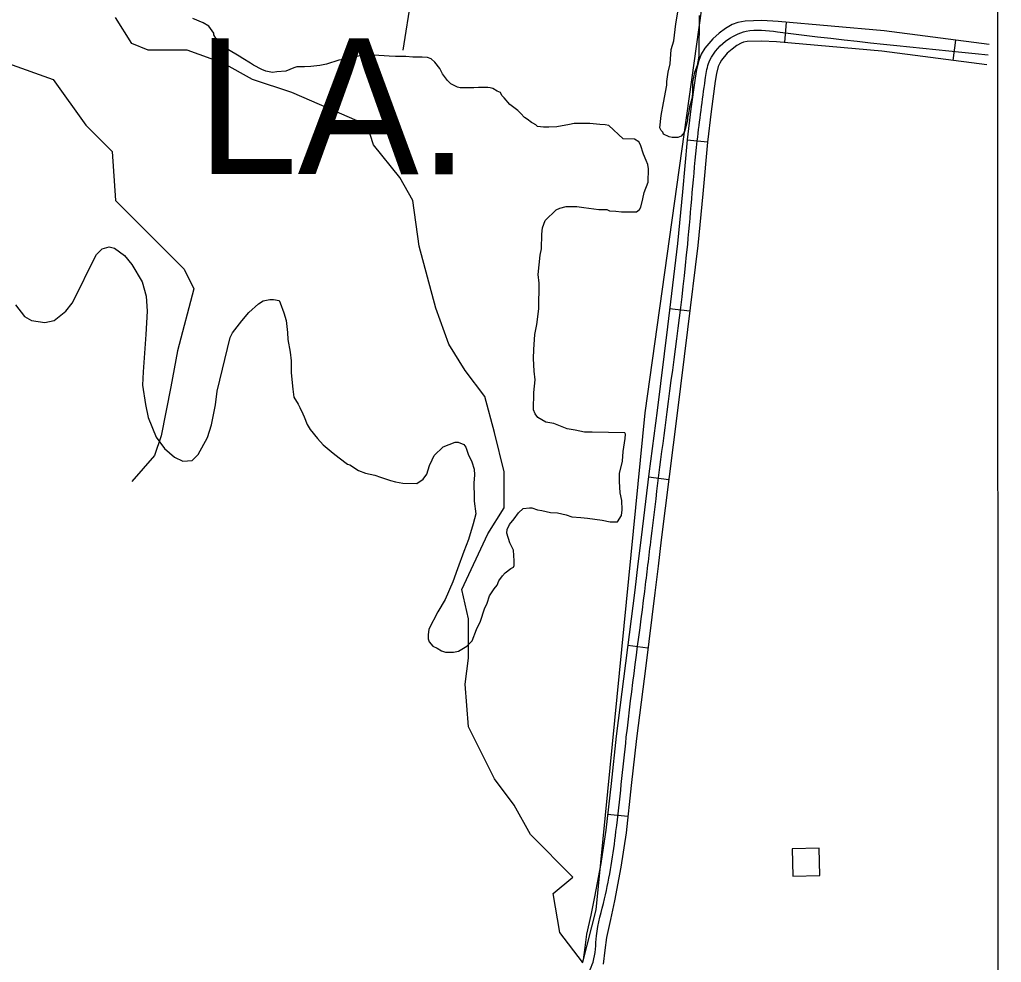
# Model space of a CAD drawing. Extents: x 3263578 to 3301413, y 764927 to 798602.
# Drawn here: x 3297734 to 3299180, y 785920 to 787309 of the extents above; entities that cross this region are included whole.
import ezdxf

# ---------------------------------------------------------------- set-up
doc = ezdxf.new("R2010")
doc.units = 0
for name, color, linetype in [('V-BLDG-OTLN', 7, 'Continuous'), ('V-GRID-FRAM', 7, 'Continuous'), ('V-ROAD-CNTR', 7, 'Continuous'), ('V-SITE-VEGE', 7, 'Continuous'), ('V-TOPO-GNAM-IDEN', 7, 'Continuous'), ('V-TOPO-SHOR', 7, 'Continuous')]:
    doc.layers.add(name, color=color, linetype=linetype)

msp = doc.modelspace()

# ---------------------------------------------------------------- linework, layer by layer
at = {"layer": 'V-BLDG-OTLN'}
msp.add_lwpolyline([(3298873.1, 786047.1), (3298913.1, 786048.1), (3298912.1, 786088.1), (3298872.1, 786087.1)], close=True, dxfattribs=at)
at = {"layer": 'V-GRID-FRAM'}
msp.add_lwpolyline([(3267734.9, 794015.5), (3299171.2, 794017.8), (3299180.4, 775831.7), (3267728.3, 775829.4), (3267734.9, 794015.5)], dxfattribs=at)
at = {"layer": 'V-ROAD-CNTR'}
for p, q in [((3298861.4, 787274.7), (3298864, 787304.6)), ((3299109.3, 787248.4), (3299113.2, 787278.2)), ((3298747.4, 787128.3), (3298717.5, 787130.9)), ((3298721.6, 786879.1), (3298691.8, 786882.7)), ((3298690.6, 786631), (3298660.8, 786634.7)), ((3298659.8, 786382.9), (3298630, 786386.6)), ((3298630.3, 786134.9), (3298600.5, 786138.1))]:
    msp.add_line(p, q, dxfattribs=at)
for points in [[(3299162.7, 787271.7), (3299007.6, 787292), (3298851.6, 787305.7), (3298827.8, 787307.1), (3298802.9, 787306.4), (3298792.2, 787304.4), (3298784.1, 787301.2), (3298774, 787295.4), (3298764.8, 787288.4), (3298755.3, 787280.1), (3298743.5, 787266.4), (3298738.4, 787257.6), (3298734.8, 787248.4), (3298731.5, 787235.1), (3298729.4, 787222.4), (3298723.1, 787177), (3298717.5, 787131.4), (3298710.8, 787055), (3298703.5, 786979), (3298688.6, 786856), (3298673.2, 786732.8), (3298661.4, 786639.4), (3298649.7, 786546), (3298644.9, 786507.1), (3298640.3, 786468.2), (3298626.7, 786360.9), (3298613.1, 786253.4), (3298605.5, 786183.8), (3298597.9, 786114.7), (3298590.4, 786065.6), (3298581.2, 786016.5), (3298575.5, 785989.6), (3298569.4, 785961.8), (3298566.7, 785941.9), (3298564.4, 785923.9), (3298562.8, 785918.8)], [(3299158.8, 787241.9), (3299004.3, 787262.2), (3298849.4, 787275.7), (3298827.3, 787277), (3298806.1, 787276.5), (3298800.6, 787275.4), (3298797.1, 787274.1), (3298790.6, 787270.3), (3298783.8, 787265.2), (3298776.7, 787259), (3298768.1, 787248.9), (3298765.5, 787244.6), (3298763.5, 787239.3), (3298760.9, 787229), (3298759, 787217.8), (3298752.8, 787173.1), (3298747.4, 787128.3), (3298740.7, 787052.2), (3298733.4, 786975.7), (3298718.3, 786852.3), (3298703, 786729.1), (3298691.2, 786635.7), (3298679.4, 786542.3), (3298674.7, 786503.5), (3298670, 786464.5), (3298656.5, 786357.1), (3298642.9, 786249.9), (3298635.3, 786180.6), (3298627.7, 786110.8), (3298619.9, 786060.5), (3298610.7, 786010.6), (3298604.8, 785983.2), (3298598.9, 785956.7), (3298596.5, 785938), (3298593.8, 785917.3)]]:
    msp.add_lwpolyline(points, dxfattribs=at)
msp.add_spline([(3298560.9, 785813.8), (3298561.3, 785852.8), (3298566.8, 785891.1), (3298579.1, 785920.6), (3298584.2, 785959.2), (3298595.9, 786013.6), (3298612.8, 786112.8), (3298628, 786251.6), (3298655.1, 786466.3), (3298664.6, 786544.2), (3298688.1, 786730.9), (3298718.4, 786977.4), (3298732.5, 787129.9), (3298744.2, 787220.1), (3298749.2, 787243.9), (3298774.3, 787276.8), (3298804.5, 787291.5), (3298850.5, 787290.7), (3299160.8, 787256.8)], degree=3, dxfattribs=at)
at = {"layer": 'V-SITE-VEGE'}
for p, q in [((3298701.1, 787302.3), (3298704.2, 787322.6)), ((3298735.5, 787314.7), (3298734.6, 787254.6)), ((3298004.9, 787303.6), (3297989.5, 787310)), ((3298012.9, 787299.1), (3298004.9, 787303.6)), ((3298697.9, 787277.4), (3298701.1, 787302.3)), ((3298020.4, 787288.6), (3298012.9, 787299.1)), ((3298020.4, 787286.1), (3298020.4, 787288.6)), ((3298023.8, 787280.2), (3298020.4, 787286.1)), ((3298034.3, 787270.2), (3298023.8, 787280.2)), ((3298694, 787264.5), (3298697.9, 787277.4)), ((3298041.8, 787264.2), (3298034.3, 787270.2)), ((3298057.7, 787254.8), (3298041.8, 787264.2)), ((3298244.9, 787256.2), (3298238.9, 787255.7)), ((3298255.9, 787256.2), (3298244.9, 787256.2)), ((3298278.8, 787254.7), (3298255.9, 787256.2)), ((3298692.8, 787243.3), (3298694, 787264.5)), ((3298063.2, 787251.3), (3298057.7, 787254.8)), ((3298074.6, 787244.3), (3298063.2, 787251.3)), ((3298078.6, 787241.3), (3298074.6, 787244.3)), ((3298186.2, 787242.8), (3298176.7, 787240.8)), ((3298204.6, 787248.7), (3298186.2, 787242.8)), ((3298211.6, 787249.7), (3298204.6, 787248.7)), ((3298230.5, 787254.2), (3298211.6, 787249.7)), ((3298238.9, 787255.7), (3298230.5, 787254.2)), ((3298288.2, 787254.2), (3298278.8, 787254.7)), ((3298303.2, 787254.2), (3298288.2, 787254.2)), ((3298313.6, 787253.2), (3298303.2, 787254.2)), ((3298327.1, 787253.2), (3298313.6, 787253.2)), ((3298335, 787252.7), (3298327.1, 787253.2)), ((3298340.5, 787250.7), (3298335, 787252.7)), ((3298346, 787245.7), (3298340.5, 787250.7)), ((3298353.5, 787236.8), (3298346, 787245.7)), ((3298689.8, 787231.3), (3298692.8, 787243.3)), ((3298734.6, 787254.6), (3298732.5, 787240.8)), ((3298091.1, 787235.3), (3298078.6, 787241.3)), ((3298097, 787232.8), (3298091.1, 787235.3)), ((3298107, 787230.8), (3298097, 787232.8)), ((3298113, 787231.8), (3298107, 787230.8)), ((3298126.4, 787232.8), (3298113, 787231.8)), ((3298138.4, 787237.8), (3298126.4, 787232.8)), ((3298142.8, 787238.8), (3298138.4, 787237.8)), ((3298153.8, 787238.8), (3298142.8, 787238.8)), ((3298163.3, 787239.3), (3298153.8, 787238.8)), ((3298176.7, 787240.8), (3298163.3, 787239.3)), ((3298357.4, 787228.8), (3298353.5, 787236.8)), ((3298364.4, 787218.8), (3298357.4, 787228.8)), ((3298687.7, 787217.4), (3298689.8, 787231.3)), ((3298728.6, 787230.7), (3298725.6, 787216.8)), ((3298732.5, 787240.8), (3298728.6, 787230.7)), ((3298369.4, 787213.9), (3298364.4, 787218.8)), ((3298379.3, 787208.9), (3298369.4, 787213.9)), ((3298687.6, 787211.9), (3298687.7, 787217.4)), ((3298725.6, 787216.8), (3298725.4, 787199.3)), ((3298383.3, 787207.9), (3298379.3, 787208.9)), ((3298403.2, 787207.9), (3298383.3, 787207.9)), ((3298410.2, 787208.4), (3298403.2, 787207.9)), ((3298424.2, 787208.4), (3298410.2, 787208.4)), ((3298427.6, 787207.9), (3298424.2, 787208.4)), ((3298431.6, 787206.9), (3298427.6, 787207.9)), ((3298437.6, 787203.4), (3298431.6, 787206.9)), ((3298442.6, 787201.4), (3298437.6, 787203.4)), ((3298444.6, 787196.9), (3298442.6, 787201.4)), ((3298682.6, 787186.1), (3298687.6, 787211.9)), ((3298725.4, 787199.3), (3298724.3, 787191.9)), ((3298448.1, 787193.4), (3298444.6, 787196.9)), ((3298456.5, 787183.5), (3298448.1, 787193.4)), ((3298679.5, 787167.6), (3298682.6, 787186.1)), ((3298724.3, 787191.9), (3298721.3, 787179.9)), ((3298468, 787174.5), (3298456.5, 787183.5)), ((3298472.5, 787170.5), (3298468, 787174.5)), ((3298477.9, 787164.5), (3298472.5, 787170.5)), ((3298720.3, 787173.5), (3298718.3, 787164.2)), ((3298721.3, 787179.9), (3298720.3, 787173.5)), ((3298481.9, 787162), (3298477.9, 787164.5)), ((3298488.4, 787157.1), (3298481.9, 787162)), ((3298490.4, 787156.1), (3298488.4, 787157.1)), ((3298494.9, 787153.6), (3298490.4, 787156.1)), ((3298551.1, 787155.6), (3298544.2, 787154.1)), ((3298574.5, 787155.6), (3298551.1, 787155.6)), ((3298589, 787154.1), (3298574.5, 787155.6)), ((3298677.4, 787149.2), (3298679.5, 787167.6)), ((3298718.3, 787160.5), (3298715.3, 787148.6)), ((3298718.3, 787164.2), (3298718.3, 787160.5)), ((3298497.3, 787151.1), (3298494.9, 787153.6)), ((3298505.8, 787150.1), (3298497.3, 787151.1)), ((3298513.8, 787150.1), (3298505.8, 787150.1)), ((3298525.7, 787150.6), (3298513.8, 787150.1)), ((3298544.2, 787154.1), (3298525.7, 787150.6)), ((3298596.9, 787153.6), (3298589, 787154.1)), ((3298602.4, 787152.6), (3298596.9, 787153.6)), ((3298623.4, 787132.9), (3298602.4, 787152.6)), ((3298679.2, 787145.5), (3298677.4, 787149.2)), ((3298681.9, 787142.6), (3298679.2, 787145.5)), ((3298682.8, 787139.8), (3298681.9, 787142.6)), ((3298713.3, 787142.1), (3298708.6, 787136.7)), ((3298715.3, 787148.6), (3298713.3, 787142.1)), ((3298640, 787132.6), (3298623.4, 787132.9)), ((3298646.4, 787128.8), (3298640, 787132.6)), ((3298649.1, 787124.2), (3298646.4, 787128.8)), ((3298691, 787136), (3298682.8, 787139.8)), ((3298695.7, 787135), (3298691, 787136)), ((3298704, 787134.9), (3298695.7, 787135)), ((3298708.6, 787136.7), (3298704, 787134.9)), ((3298653.5, 787110.2), (3298649.1, 787124.2)), ((3298657.1, 787100.9), (3298653.5, 787110.2)), ((3298659.8, 787095.3), (3298657.1, 787100.9)), ((3298660.6, 787088.9), (3298659.8, 787095.3)), ((3298660.3, 787069.4), (3298660.6, 787088.9)), ((3298654.5, 787053.8), (3298660.3, 787069.4)), ((3298652.5, 787044.6), (3298654.5, 787053.8)), ((3298649.5, 787032.6), (3298652.5, 787044.6)), ((3298508.6, 787012.7), (3298524.6, 787028.2)), ((3298524.6, 787028.2), (3298530.2, 787030.8)), ((3298530.2, 787030.8), (3298539.5, 787033.5)), ((3298539.5, 787033.5), (3298555.2, 787033.2)), ((3298555.2, 787033.2), (3298565.3, 787032.1)), ((3298565.3, 787032.1), (3298587.5, 787029)), ((3298587.5, 787029), (3298599.5, 787028.8)), ((3298599.5, 787028.8), (3298603.2, 787026.9)), ((3298603.2, 787026.9), (3298612.4, 787026.7)), ((3298612.4, 787026.7), (3298620.7, 787025.7)), ((3298620.7, 787025.7), (3298642.9, 787025.3)), ((3298642.9, 787025.3), (3298647.6, 787029)), ((3298647.6, 787029), (3298649.5, 787032.6)), ((3298504.7, 787001.7), (3298508.6, 787012.7)), ((3298503.7, 786992.4), (3298504.7, 787001.7)), ((3298503.3, 786971.2), (3298503.7, 786992.4)), ((3297847.6, 786962.7), (3297855.7, 786970.8)), ((3297855.7, 786970.8), (3297866.2, 786974)), ((3297866.2, 786974), (3297874, 786971.8)), ((3297874, 786971.8), (3297889, 786961)), ((3298501.3, 786961.9), (3298503.3, 786971.2)), ((3297836.6, 786941.3), (3297847.6, 786962.7)), ((3297889, 786961), (3297899.5, 786947.8)), ((3298498.1, 786933.3), (3298501.3, 786961.9)), ((3297822.4, 786912.1), (3297836.6, 786941.3)), ((3297899.5, 786947.8), (3297915, 786922.2)), ((3298499.7, 786920.4), (3298498.1, 786933.3)), ((3297811.5, 786891.2), (3297822.4, 786912.1)), ((3297915, 786922.2), (3297920.8, 786901.3)), ((3298499.1, 786882.5), (3298499.7, 786920.4)), ((3297920.8, 786901.3), (3297922.1, 786879.1)), ((3298086.2, 786890), (3298093.3, 786894.3)), ((3298093.3, 786894.3), (3298102.7, 786896.5)), ((3298102.7, 786896.5), (3298108.1, 786896.3)), ((3298108.1, 786896.3), (3298116.5, 786895.1)), ((3298116.5, 786895.1), (3298118.3, 786891.3)), ((3297728.5, 786888.7), (3297741.3, 786871.5)), ((3297802.2, 786879.1), (3297811.5, 786891.2)), ((3298072.1, 786877.1), (3298086.2, 786890)), ((3298118.3, 786891.3), (3298123.6, 786876.5)), ((3298496, 786859.4), (3298499.1, 786882.5)), ((3297741.3, 786871.5), (3297752, 786865.3)), ((3297785, 786865.3), (3297802.2, 786879.1)), ((3297922.1, 786879.1), (3297920.1, 786844.6)), ((3298061.8, 786865.1), (3298072.1, 786877.1)), ((3298123.6, 786876.5), (3298127.1, 786865.3)), ((3297752, 786865.3), (3297771.6, 786862.3)), ((3297771.6, 786862.3), (3297785, 786865.3)), ((3298048, 786847.2), (3298061.8, 786865.1)), ((3298127.1, 786865.3), (3298128.7, 786847.7)), ((3298493, 786844.6), (3298496, 786859.4)), ((3297920.1, 786844.6), (3297916.1, 786789.9)), ((3298025.2, 786761.6), (3298044.3, 786840.4)), ((3298044.3, 786840.4), (3298048, 786847.2)), ((3298128.7, 786847.7), (3298129.4, 786837.5)), ((3298129.4, 786837.5), (3298132.8, 786819)), ((3298491.7, 786822.5), (3298493, 786844.6)), ((3298491.5, 786809.5), (3298491.7, 786822.5)), ((3298132.8, 786819), (3298134.5, 786806)), ((3298492.1, 786791), (3298491.5, 786809.5)), ((3298134.5, 786806), (3298134.2, 786788.4)), ((3297916.1, 786789.9), (3297915.5, 786770.2)), ((3298134.2, 786788.4), (3298136.6, 786764.4)), ((3298493.8, 786778), (3298492.1, 786791)), ((3297915.5, 786770.2), (3297919.6, 786741.5)), ((3298136.6, 786764.4), (3298138.2, 786752.3)), ((3298491.6, 786759.6), (3298493.8, 786778)), ((3298022.7, 786741.4), (3298025.2, 786761.6)), ((3298138.2, 786752.3), (3298144.6, 786742)), ((3298491.2, 786733.7), (3298491.6, 786759.6)), ((3297919.6, 786741.5), (3297923.9, 786722.6)), ((3298016.9, 786712), (3298022.7, 786741.4)), ((3298144.6, 786742), (3298147.3, 786737.4)), ((3298147.3, 786737.4), (3298151.7, 786728.1)), ((3297923.9, 786722.6), (3297935.4, 786693.7)), ((3298151.7, 786728.1), (3298153.5, 786723.4)), ((3298153.5, 786723.4), (3298157.9, 786712.2)), ((3298493.9, 786728.1), (3298491.2, 786733.7)), ((3298497.5, 786722.5), (3298493.9, 786728.1)), ((3298509.4, 786715.8), (3298497.5, 786722.5)), ((3298010.9, 786692.9), (3298016.9, 786712)), ((3298157.9, 786712.2), (3298162.4, 786704.8)), ((3298521.4, 786713.8), (3298509.4, 786715.8)), ((3298540.7, 786706.1), (3298521.4, 786713.8)), ((3297935.4, 786693.7), (3297947.8, 786677)), ((3297997.3, 786668.2), (3298010.9, 786692.9)), ((3298162.4, 786704.8), (3298173.3, 786691.6)), ((3298552.7, 786704), (3298540.7, 786706.1)), ((3298566.5, 786701), (3298552.7, 786704)), ((3298577.6, 786700.9), (3298566.5, 786701)), ((3298625.7, 786700.1), (3298577.6, 786700.9)), ((3298626.6, 786698.2), (3298625.7, 786700.1)), ((3298626.5, 786691.8), (3298626.6, 786698.2)), ((3298173.3, 786691.6), (3298181.5, 786682.3)), ((3298181.5, 786682.3), (3298196.1, 786670)), ((3298344.9, 786666.7), (3298358.1, 786679.4)), ((3298358.1, 786679.4), (3298375.8, 786686.5)), ((3298375.8, 786686.5), (3298380.4, 786686.5)), ((3298380.4, 786686.5), (3298388.7, 786682.6)), ((3298388.7, 786682.6), (3298391.4, 786678.9)), ((3298391.4, 786678.9), (3298394.9, 786668.7)), ((3298623.4, 786672.4), (3298626.5, 786691.8)), ((3297947.8, 786677), (3297962.7, 786664.2)), ((3297962.7, 786664.2), (3297974.9, 786658.5)), ((3297988.7, 786659.5), (3297997.3, 786668.2)), ((3298196.1, 786670), (3298205.2, 786663.4)), ((3298205.2, 786663.4), (3298217.1, 786653.9)), ((3298342.1, 786660.3), (3298344.9, 786666.7)), ((3298394.9, 786668.7), (3298400.3, 786657.5)), ((3298622.2, 786658.5), (3298623.4, 786672.4)), ((3297974.9, 786658.5), (3297988.7, 786659.5)), ((3298217.1, 786653.9), (3298220.8, 786653)), ((3298220.8, 786653), (3298233.6, 786644.4)), ((3298334.3, 786639.1), (3298338.2, 786652)), ((3298338.2, 786652), (3298342.1, 786660.3)), ((3298400.3, 786657.5), (3298403.8, 786646.3)), ((3298618.2, 786640.1), (3298622.2, 786658.5)), ((3298233.6, 786644.4), (3298243.7, 786640.6)), ((3298243.7, 786640.6), (3298257.5, 786637.6)), ((3298257.5, 786637.6), (3298265.8, 786634.7)), ((3298265.8, 786634.7), (3298280.5, 786629.8)), ((3298328.7, 786631.8), (3298334.3, 786639.1)), ((3298404.6, 786638), (3298403.5, 786626)), ((3298403.8, 786646.3), (3298404.6, 786638)), ((3298618, 786628.1), (3298618.2, 786640.1)), ((3298280.5, 786629.8), (3298287.9, 786627.8)), ((3298287.9, 786627.8), (3298299, 786625.8)), ((3298299, 786625.8), (3298319.3, 786625.5)), ((3298319.3, 786625.5), (3298328.7, 786631.8)), ((3298403.5, 786626), (3298403.4, 786622.3)), ((3298403.4, 786622.3), (3298404.1, 786608.4)), ((3298618.7, 786611.4), (3298618, 786628.1)), ((3298404.1, 786608.4), (3298404, 786599.2)), ((3298621.3, 786600.3), (3298618.7, 786611.4)), ((3298404, 786599.2), (3298406.4, 786580.6)), ((3298622, 786586.4), (3298621.3, 786600.3)), ((3298406.4, 786580.6), (3298402.5, 786565.9)), ((3298462.7, 786573.2), (3298469.3, 786582.4)), ((3298469.3, 786582.4), (3298475.9, 786588.8)), ((3298475.9, 786588.8), (3298485.2, 786589.5)), ((3298485.2, 786589.5), (3298488.9, 786589.5)), ((3298488.9, 786589.5), (3298497.2, 786586.6)), ((3298497.2, 786586.6), (3298503.6, 786585.5)), ((3298503.6, 786585.5), (3298516.5, 786582.6)), ((3298516.5, 786582.6), (3298526.7, 786582.4)), ((3298526.7, 786582.4), (3298539.6, 786579.4)), ((3298539.6, 786579.4), (3298547.9, 786576.5)), ((3298547.9, 786576.5), (3298560.8, 786575.4)), ((3298615.2, 786568.9), (3298620.9, 786578.1)), ((3298620.9, 786578.1), (3298622, 786586.4)), ((3298402.5, 786565.9), (3298395.7, 786542.9)), ((3298452.3, 786557.7), (3298456.1, 786565)), ((3298456.1, 786565), (3298462.7, 786573.2)), ((3298560.8, 786575.4), (3298570.9, 786574.3)), ((3298570.9, 786574.3), (3298592.2, 786571.2)), ((3298592.2, 786571.2), (3298604.1, 786569.1)), ((3298604.1, 786569.1), (3298615.2, 786568.9)), ((3298452.2, 786552.1), (3298452.3, 786557.7)), ((3298456.6, 786538.2), (3298452.2, 786552.1)), ((3298395.7, 786542.9), (3298388.9, 786525.4)), ((3298462, 786527), (3298456.6, 786538.2)), ((3298388.9, 786525.4), (3298379.2, 786499.7)), ((3298462.7, 786511.3), (3298462, 786527)), ((3298461.6, 786502.1), (3298462.6, 786504.8)), ((3298462.6, 786504.8), (3298462.7, 786511.3)), ((3298379.2, 786499.7), (3298372.5, 786480.4)), ((3298440, 786482.1), (3298445.7, 786489.4)), ((3298445.7, 786489.4), (3298449.4, 786493.9)), ((3298449.4, 786493.9), (3298457.9, 786500.3)), ((3298457.9, 786500.3), (3298461.6, 786502.1)), ((3298372.5, 786480.4), (3298361, 786454.7)), ((3298433.3, 786470.1), (3298438, 786475.6)), ((3298438, 786475.6), (3298440, 786482.1)), ((3298426.7, 786460.1), (3298433.3, 786470.1)), ((3298361, 786454.7), (3298350.5, 786436.3)), ((3298419, 786440.8), (3298422.8, 786449)), ((3298422.8, 786449), (3298426.7, 786460.1)), ((3298350.5, 786436.3), (3298337.1, 786410.7)), ((3298413.1, 786422.4), (3298419, 786440.8)), ((3298407.4, 786410.5), (3298413.1, 786422.4)), ((3298337.1, 786410.7), (3298336.1, 786402.4)), ((3298400.7, 786393.9), (3298407.4, 786410.5)), ((3298336.1, 786402.4), (3298336, 786396.8)), ((3298336, 786396.8), (3298337.8, 786392.2)), ((3298337.8, 786392.2), (3298343.2, 786385.6)), ((3298393.1, 786385.7), (3298400.7, 786393.9)), ((3298343.2, 786385.6), (3298349.6, 786382.7)), ((3298349.6, 786382.7), (3298356, 786378.9)), ((3298356, 786378.9), (3298361.6, 786377)), ((3298361.6, 786377), (3298373.6, 786376.8)), ((3298373.6, 786376.8), (3298381, 786378.5)), ((3298381, 786378.5), (3298393.1, 786385.7))]:
    msp.add_line(p, q, dxfattribs=at)
at = {"layer": 'V-TOPO-SHOR'}
msp.add_line((3298299.1, 787263.7), (3298376.1, 787735.5), dxfattribs=at)
for points in [[(3298785.3, 787658.4), (3298655.3, 786729.3), (3298583, 785997.6), (3298563.7, 785920.6), (3298530, 785963.9), (3298520.4, 786021.7), (3298549.3, 786045.7), (3298486.7, 786108.3), (3298462.6, 786151.7), (3298433.8, 786190.2), (3298395.3, 786267.2), (3298390.5, 786329.8), (3298395.3, 786368.3), (3298395.3, 786426.1), (3298385.7, 786469.4), (3298424.2, 786551.2), (3298448.2, 786589.7), (3298448.2, 786642.7), (3298433.8, 786700.5), (3298419.4, 786753.4), (3298390.5, 786791.9), (3298366.4, 786830.4), (3298347.2, 786883.4), (3298323.1, 786974.9), (3298313.5, 787042.3), (3298294.2, 787076), (3298255.7, 787124.1), (3298246.1, 787153), (3298135.4, 787201.1), (3298077.6, 787220.4), (3298034.3, 787244.5), (3297981.3, 787263.7), (3297923.6, 787263.7), (3297899.5, 787273.4), (3297875.4, 787311.9)], [(3297716.6, 787244.5), (3297784, 787220.4), (3297832.1, 787153), (3297870.6, 787114.5), (3297875.4, 787042.3), (3297918.7, 786999), (3297976.5, 786941.2), (3297990.9, 786912.3), (3297966.9, 786820.8), (3297957.2, 786767.9), (3297942.8, 786695.7), (3297933.2, 786666.8), (3297899.5, 786628.3)]]:
    msp.add_lwpolyline(points, dxfattribs=at)

# ---------------------------------------------------------------- texts
at = {"layer": 'V-TOPO-GNAM-IDEN'}
msp.add_text('LA.', height=200, rotation=359.9292, dxfattribs=at).set_placement((3297995.2, 787081.3))

doc.saveas('drawing.dxf')
